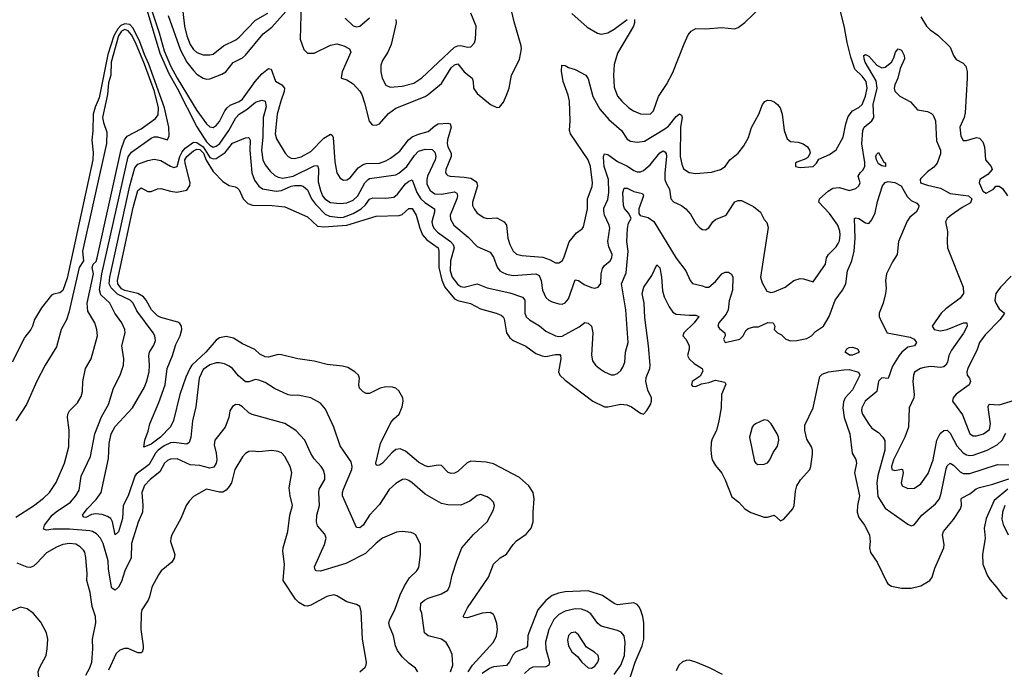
# Model space of a CAD drawing. Header units: inches. Extents: x 2001573 to 2220545, y 644482 to 846830.
# Tile 519 of 656: x 2123065 to 2129101, y 795185 to 799170. Entities that reach past the tile are written whole.
import ezdxf

# ---------------------------------------------------------------- set-up
doc = ezdxf.new("R2010")
doc.units = ezdxf.units.IN
doc.header["$MEASUREMENT"] = 0
doc.layers.add('C1729', color=7, linetype='Continuous')

msp = doc.modelspace()

# ---------------------------------------------------------------- linework, layer by layer
at = {"layer": 'C1729', "color": 5}
for points, elevation in [([(2123804.4, 799370), (2123924.1, 798964.1), (2123978.9, 798838.9), (2124030, 798750), (2124150, 798512.4), (2124210, 798420.9), (2124230, 798400.1), (2124250, 798388.1), (2124270, 798393), (2124292.7, 798410), (2124346.4, 798490), (2124390, 798567.9), (2124409.9, 798590), (2124459.6, 798620.4), (2124510, 798664.3), (2124550, 798676.2), (2124570, 798670.2), (2124576, 798636), (2124557, 798570), (2124554.5, 798450), (2124546.7, 798370), (2124555.2, 798310), (2124570, 798278.8), (2124600.8, 798240.8), (2124630, 798214.2), (2124650, 798203.9), (2124678.2, 798198.2), (2124741.8, 798210), (2124870, 798274.2), (2124890, 798274.9), (2124895.8, 798255.8), (2124894.4, 798174.4), (2124910, 798122), (2124922.2, 798090), (2124935.9, 798070), (2124970, 798048.1), (2125030, 798041.5), (2125070, 798047.2), (2125110, 798063.3), (2125137.4, 798090), (2125180.4, 798170), (2125200.3, 798190), (2125210, 798194.7), (2125370, 798217.6), (2125390, 798229), (2125438.8, 798270), (2125484.3, 798335.7), (2125510, 798362.6), (2125550, 798375.7), (2125594.3, 798374.3), (2125610, 798356.9), (2125615.7, 798330), (2125612.4, 798310), (2125565.8, 798210), (2125560.1, 798190), (2125561.3, 798161.3), (2125582.3, 798122.3), (2125610, 798100.8), (2125650, 798099.7), (2125730, 798113.3), (2125744.7, 798104.7), (2125749.4, 798090), (2125743.9, 798070), (2125703.7, 797970), (2125706.6, 797946.6), (2125727.1, 797910), (2125814.9, 797834.9), (2125870, 797777.7), (2125950, 797743.1), (2125970, 797712.4), (2125992.1, 797652.1), (2126009.2, 797630), (2126022, 797622), (2126050, 797608.8), (2126090, 797601.1), (2126230, 797610.1), (2126250, 797601.6), (2126261.5, 797570), (2126270.6, 797510.6), (2126290, 797466), (2126309.5, 797449.5), (2126330, 797440.2), (2126370, 797426.5), (2126390, 797424.9), (2126410, 797433.4), (2126430, 797458.4), (2126470, 797574.4), (2126490, 797570.3), (2126526.5, 797546.5), (2126570, 797527.1), (2126590, 797524), (2126610.8, 797529.2), (2126627.4, 797552.6), (2126629.8, 797610), (2126637, 797643), (2126650, 797661.3), (2126685, 797690), (2126695.5, 797710), (2126697.4, 797730), (2126676.7, 797776.7), (2126669.9, 797809.9), (2126683.5, 797890), (2126678.6, 797910), (2126650.8, 797970), (2126645.3, 797994.7), (2126645.5, 798014.5), (2126670, 798067.2), (2126677.6, 798110), (2126674.3, 798190), (2126649, 798270), (2126645.4, 798294.6), (2126644, 798330), (2126650, 798346), (2126670, 798342), (2126730, 798299.8), (2126791.8, 798271.8), (2126830, 798243.8), (2126850, 798235.8), (2126870, 798236.8), (2126890, 798245.6), (2126930, 798280.1), (2126990, 798352.4), (2127010, 798364.5), (2127019.2, 798359.2), (2127028.6, 798348.6), (2127030.5, 798330), (2127019.2, 798230), (2127020.3, 798190), (2127027.3, 798167.3), (2127047.7, 798130), (2127055.9, 798070), (2127072.5, 798052.5), (2127122.6, 798030), (2127149.5, 798009.5), (2127176.5, 797976.5), (2127210, 797919.3), (2127233.9, 797893.9), (2127250, 797883.8), (2127270, 797880.4), (2127290, 797893.7), (2127315.3, 797930), (2127330, 797943.2), (2127396.3, 797970), (2127440, 798040), (2127450, 798052), (2127470, 798061.7), (2127490, 798060.6), (2127563.7, 798023.7), (2127607.2, 797990), (2127630, 797944), (2127646.2, 797926.2), (2127654.3, 797894.3), (2127606.2, 797590), (2127615.8, 797555.8), (2127644.4, 797504.4), (2127670, 797495.6), (2127690, 797500.2), (2127758.3, 797530), (2127811.5, 797570), (2127850, 797581.7), (2127870, 797581), (2127930, 797562), (2128004.5, 797670), (2128011.8, 797710), (2128024.1, 797730), (2128070, 797777), (2128082.8, 797797.2), (2128090, 797813.4), (2128095.6, 797850), (2128093.2, 797873.2), (2128080.5, 797910), (2128030, 797981.2), (2127965.1, 798050), (2127967.8, 798070), (2128022.3, 798117.7), (2128050, 798135.9), (2128090, 798139.8), (2128150, 798123), (2128190, 798135.2), (2128208.5, 798150), (2128218.2, 798170), (2128204.7, 798210), (2128217.2, 798230), (2128234.2, 798245.8), (2128245.4, 798270), (2128247.1, 798292.9), (2128228.8, 798408.8), (2128234.3, 798490), (2128242.4, 798510), (2128289.9, 798550), (2128301.2, 798570), (2128297.9, 798650), (2128321.1, 798750), (2128315.5, 798795.5), (2128248.5, 798910), (2128241.4, 798930), (2128240.7, 798950), (2128250, 798956), (2128270, 798946.7), (2128320.7, 798890), (2128350, 798874), (2128370, 798878.9), (2128409, 798910), (2128423.6, 798936.4), (2128434.5, 798970), (2128449.8, 798990.2), (2128470, 798981.8), (2128487.8, 798950), (2128489.3, 798930), (2128462.5, 798870), (2128449.4, 798810), (2128429.5, 798770), (2128426, 798750), (2128430.8, 798730.8), (2128460.1, 798700.1), (2128525.3, 798665.3), (2128570, 798616.3), (2128630, 798606.2), (2128654.7, 798594.7), (2128665, 798585), (2128679.3, 798550), (2128686.3, 798426.3), (2128710.2, 798370.2), (2128710, 798347), (2128688.8, 798290), (2128670, 798265.8), (2128630, 798235.8), (2128590, 798195.5), (2128585.7, 798190), (2128588.3, 798170), (2128630, 798154), (2128710, 798136.8), (2128770, 798104.4), (2128880.9, 798090), (2128901.4, 798070), (2128893.2, 798046.8), (2128842.2, 798017.8), (2128775, 797970), (2128750.8, 797950), (2128740.7, 797930), (2128752, 797870), (2128750.1, 797810.1), (2128754, 797770), (2128848.2, 797530), (2128850.7, 797490), (2128830, 797461.5), (2128742.9, 797397), (2128714.9, 797370), (2128659.6, 797290), (2128672.2, 797270), (2128710, 797261.8), (2128750.8, 797269.2), (2128851.3, 797311.3), (2128871.1, 797311.1), (2128872.8, 797290), (2128852, 797248), (2128777.2, 797142.8), (2128761.5, 797110), (2128752.1, 797070), (2128742.3, 797050), (2128730, 797041.2), (2128710, 797037), (2128650, 797041.6), (2128610, 797036.1), (2128587, 797030), (2128551.4, 797008.6), (2128544.6, 796990), (2128540.3, 796950), (2128549.3, 796870), (2128546.7, 796850), (2128518.9, 796790), (2128513.4, 796670), (2128492.2, 796610), (2128422.7, 796470), (2128409.7, 796430), (2128411.2, 796411.2), (2128430, 796404.8), (2128470, 796413.6), (2128478, 796410), (2128481.3, 796390), (2128469.2, 796330), (2128475.8, 796310), (2128510, 796294.4), (2128550, 796296.9), (2128590, 796322), (2128633.5, 796386.5), (2128665.6, 796470), (2128688.1, 796590), (2128708.4, 796631.6), (2128730, 796651), (2128750, 796651.1), (2128770, 796633.4), (2128810, 796556.3), (2128850, 796513.6), (2128870, 796500.4), (2128890, 796496.1), (2128910, 796498), (2128997.2, 796530), (2129058.5, 796561.5), (2129088.6, 796590), (2129110, 796633.8)], 260), ([(2124055, 799310), (2124075.8, 799130), (2124089.6, 799070), (2124110, 799018), (2124130, 798986.8), (2124150, 798968.6), (2124190, 798954.3), (2124230, 798953.7), (2124250, 798959), (2124314, 799010), (2124390, 799047.1), (2124410, 799062.7), (2124510, 799167.2), (2124585.8, 799210)], 340), ([(2123870, 799236.7), (2123920.7, 799090), (2123950, 798978.8), (2123990, 798887.5), (2124030, 798811.6), (2124150, 798612.8), (2124210, 798530.1), (2124230, 798513.5), (2124250, 798509.4), (2124270, 798521.5), (2124290, 798545.4), (2124321.8, 798610), (2124336.4, 798630), (2124354.6, 798645.4), (2124410, 798668), (2124430, 798682.8), (2124509.1, 798790.9), (2124550, 798837.5), (2124590, 798871), (2124606.4, 798866.4), (2124632.4, 798792.4), (2124672.7, 798770), (2124688.4, 798750), (2124687, 798730), (2124665.2, 798670), (2124643.9, 798590), (2124630.1, 798470.1), (2124639.8, 798439.8), (2124691.5, 798351.5), (2124710, 798330.2), (2124730, 798321.1), (2124750, 798319), (2124790, 798327.7), (2124850, 798361.7), (2124930, 798442.9), (2124970, 798468.1), (2124980.4, 798460.4), (2124987.2, 798447.2), (2124997, 798297), (2125009.4, 798230), (2125030, 798197.7), (2125050, 798186), (2125070, 798186.5), (2125090, 798198.8), (2125139.1, 798260.9), (2125170, 798281.9), (2125190, 798287.2), (2125270, 798290.1), (2125310, 798304.5), (2125338.9, 798321.1), (2125395.8, 798364.2), (2125447.7, 798432.3), (2125470, 798450.5), (2125510, 798467.7), (2125570, 798483.6), (2125610, 798519.1), (2125630, 798530.8), (2125690, 798535.3), (2125704.4, 798530), (2125710.1, 798510), (2125687.7, 798432.3), (2125685.8, 798410), (2125690.6, 798390), (2125710.1, 798350.1), (2125709.7, 798330), (2125676.5, 798250), (2125675.6, 798230), (2125681.4, 798221.4), (2125690, 798213.4), (2125704.7, 798210), (2125790, 798204.7), (2125830, 798197.8), (2125859.3, 798179.3), (2125867.3, 798170), (2125871.7, 798150), (2125840.6, 798050), (2125841.2, 798030), (2125850.1, 798010.2), (2125870, 797983.6), (2125910, 797956.2), (2125930, 797951.1), (2125990, 797954.2), (2126035.5, 797930), (2126050.1, 797910), (2126057, 797830), (2126068.8, 797790), (2126090, 797750.3), (2126110, 797731.3), (2126143.3, 797723.3), (2126272.7, 797712.7), (2126317.4, 797697.4), (2126350, 797679.2), (2126370, 797678), (2126390, 797691.4), (2126401.7, 797710), (2126433.3, 797806.7), (2126477.7, 797862.3), (2126513.6, 797886.4), (2126521.3, 797898.7), (2126545.7, 798010), (2126546, 798070), (2126573.6, 798146.4), (2126575.9, 798170), (2126564, 798270), (2126550.4, 798310), (2126440.7, 798470), (2126436.5, 798490), (2126440.1, 798550), (2126434.8, 798670), (2126426.7, 798706.7), (2126395.8, 798790), (2126386.5, 798853.5), (2126388.3, 798891.7), (2126410, 798888.2), (2126430, 798876), (2126470, 798864.4), (2126535.5, 798830), (2126550, 798807), (2126578.5, 798698.5), (2126621.9, 798621.9), (2126677, 798557), (2126754.3, 798490), (2126790, 798437.3), (2126810, 798425.6), (2126850, 798418.6), (2126895.1, 798424.9), (2127020.3, 798499.7), (2127042.6, 798517.4), (2127090, 798575), (2127110, 798591.3), (2127123.1, 798583.1), (2127125.5, 798570), (2127116.4, 798510), (2127115, 798330), (2127123.6, 798283.6), (2127135.4, 798255.4), (2127170, 798232.9), (2127210, 798226.9), (2127305.4, 798234.6), (2127360.7, 798250), (2127390.5, 798269.5), (2127419.1, 798310), (2127470, 798350.1), (2127504.8, 798395.2), (2127533.4, 798446.6), (2127551.9, 798508.1), (2127595.9, 798590), (2127619.8, 798650), (2127632.4, 798667.6), (2127650, 798675.9), (2127670, 798674.6), (2127690, 798665.4), (2127711.1, 798650), (2127727, 798630), (2127738.8, 798590), (2127751.8, 798490), (2127770, 798439.1), (2127790, 798423.5), (2127837.5, 798417.5), (2127867.8, 798407.8), (2127894.4, 798390), (2127906.7, 798370), (2127910.7, 798350), (2127896.5, 798323.5), (2127884.6, 798315.4), (2127830, 798296.4), (2127821.3, 798290), (2127820.5, 798270), (2127850, 798263.6), (2127929, 798270), (2127949.3, 798290), (2127964.8, 798315.2), (2128030, 798342), (2128070, 798370.8), (2128113.8, 798450), (2128129.9, 798530.1), (2128144.8, 798575.2), (2128169.8, 798610.2), (2128210, 798632), (2128230, 798650.4), (2128250, 798701.3), (2128260.7, 798750), (2128254.1, 798790), (2128230, 798823.6), (2128185.4, 798865.4), (2128159.5, 798939.5), (2128137.3, 799030), (2128122.1, 799122.1), (2128094.8, 799230)], 280), ([(2123975.4, 799195.4), (2124050, 798983.2), (2124090, 798910.1), (2124130, 798857.8), (2124150, 798835.1), (2124190, 798810.1), (2124210, 798805.4), (2124230, 798807.9), (2124303.9, 798836.1), (2124329.5, 798850.5), (2124373, 798907), (2124430, 798935), (2124450, 798952.3), (2124557.9, 799082.1), (2124610, 799123.3), (2124750, 799279.1)], 320), ([(2124790.8, 799270.8), (2124784.7, 799050), (2124806.1, 798986), (2124830, 798964.3), (2124870, 798963.9), (2124970, 799012.4), (2125010, 799021.5), (2125052.4, 799010), (2125087, 798990), (2125094.6, 798970), (2125041.1, 798850), (2125034.8, 798814.8), (2125038, 798810), (2125070, 798800.2), (2125110, 798776.2), (2125150, 798731.6), (2125162.2, 798710), (2125179.5, 798659.5), (2125207.3, 798547.3), (2125224.8, 798524.8), (2125250, 798523.2), (2125270, 798531.4), (2125325.9, 798594.1), (2125370, 798626.9), (2125550, 798697.6), (2125570, 798711.3), (2125650, 798778.5), (2125710, 798873.6), (2125730, 798892.7), (2125750, 798899), (2125789.8, 798849.8), (2125839.1, 798810), (2125845.5, 798790), (2125847, 798750), (2125870, 798716.9), (2125950.8, 798650), (2125990, 798630.7), (2126006, 798634), (2126030, 798662.8), (2126050, 798706.8), (2126064.7, 798750), (2126079.7, 798830), (2126130, 798926), (2126141.9, 798990), (2126139.6, 799010), (2126095.7, 799155.7), (2126070, 799268)], 320), ([(2126834, 799170), (2126834.4, 799150), (2126827.8, 799130), (2126730, 798964), (2126719.5, 798930), (2126710, 798895.3), (2126704.7, 798830), (2126710, 798756), (2126730, 798701.3), (2126755.8, 798670), (2126799.5, 798630), (2126827.6, 798610), (2126870, 798591.4), (2126930, 798589.6), (2126951.2, 798610), (2126981.5, 798698.5), (2127030, 798773), (2127070, 798846.4), (2127138.6, 799021.4), (2127163.7, 799076.3), (2127180.7, 799099.3), (2127210, 799115.2), (2127270, 799113.5), (2127370, 799122.3), (2127446.6, 799113.4), (2127470, 799122.6), (2127510, 799151.6), (2127612.3, 799250)], 320), ([(2125059.6, 799179.6), (2125110, 799131.3), (2125130, 799125.7), (2125150.3, 799129.7), (2125210, 799182)], 340), ([(2125370, 799170.4), (2125372, 799150), (2125342.9, 799017.1), (2125321.5, 798970), (2125290, 798919.6), (2125279.3, 798890), (2125278.4, 798850), (2125286.5, 798810), (2125308.8, 798768.8), (2125336.5, 798756.5), (2125410, 798761.9), (2125480.6, 798779.4), (2125530, 798812.5), (2125730, 799001), (2125750, 799010.1), (2125770, 799011.7), (2125810, 799002), (2125830, 799002.6), (2125852.5, 799027.5), (2125858.7, 799050), (2125862.6, 799130), (2125829.8, 799210)], 340), ([(2126450, 799206.7), (2126544.8, 799124.8), (2126606.9, 799086.9), (2126630, 799081.6), (2126670, 799088.3), (2126710, 799111.7), (2126790, 799170.8)], 320), ([(2128590, 799186.8), (2128624.9, 799130), (2128647.3, 799107.3), (2128694.4, 799074.4), (2128770, 799000.7), (2128789.2, 798949.2), (2128805.8, 798925.8), (2128850, 798902), (2128864.7, 798884.7), (2128872.9, 798852.9), (2128874.1, 798810), (2128861.5, 798598.5), (2128855, 798570), (2128829.3, 798510), (2128835.6, 798455.6), (2128850, 798428), (2128870, 798428), (2128930, 798446.4), (2128950, 798442.4), (2128970, 798420.7), (2128979.5, 798390), (2128986.4, 798310), (2129020.7, 798270), (2129026.8, 798250), (2128999.9, 798220.1), (2128951, 798190), (2128947.3, 798170), (2128970, 798117.3), (2128990, 798106), (2129034.5, 798130), (2129050, 798147.7), (2129070, 798148.2), (2129090, 798134.9), (2129120.5, 798090)], 280), ([(2125506, 795170), (2125492.1, 795192.1), (2125450, 795223.6), (2125410, 795262.4), (2125381.3, 795301.3), (2125368.7, 795330), (2125356.2, 795390), (2125332, 795450), (2125328.9, 795470), (2125334.6, 795490), (2125365, 795550), (2125396.9, 795643.1), (2125423.3, 795696.7), (2125453.9, 795746.1), (2125498.7, 795790), (2125511.1, 795810), (2125522.6, 795890), (2125521.3, 795950), (2125492.6, 796010), (2125479, 796019), (2125464.9, 796024.9), (2125410, 796030.8), (2125374.2, 796025.8), (2125290.1, 795989.9), (2125250, 795959.2), (2125183.9, 795896.1), (2125064.9, 795835.1), (2124930, 795793), (2124908.2, 795788.2), (2124882.7, 795790), (2124875.8, 795795.8), (2124873.1, 795813.1), (2124933.2, 795950), (2124943.5, 795990), (2124935, 796015.1), (2124890, 796065.1), (2124883.5, 796090), (2124886, 796130), (2124903.7, 796190), (2124898.4, 796270), (2124901.4, 796290), (2124935.6, 796350), (2124936.4, 796376.4), (2124926.5, 796406.5), (2124913.6, 796430), (2124870, 796476.9), (2124850, 796508.2), (2124813.8, 796590), (2124756.9, 796650), (2124690, 796693.3), (2124490, 796747.6), (2124470, 796758.5), (2124430, 796795.1), (2124410, 796807.4), (2124390, 796809.7), (2124370, 796796.3), (2124354, 796770), (2124347.1, 796730), (2124323.6, 796670), (2124260.7, 796590), (2124257.6, 796562.4), (2124270.1, 796510), (2124272.5, 796470), (2124269.4, 796450), (2124254.9, 796425.1), (2124230, 796418.7), (2124170, 796434.7), (2124110, 796440.2), (2124030, 796475.4), (2123990, 796474.5), (2123970, 796465.6), (2123953.6, 796450), (2123923.5, 796396.5), (2123863.8, 796350), (2123830, 796313.1), (2123812.9, 796270), (2123820.6, 796190), (2123817.4, 796150), (2123791.8, 796088.2), (2123750, 795956), (2123749.1, 795870), (2123708.9, 795790), (2123690, 795723.7), (2123670, 795689.4), (2123650.2, 795669.8), (2123630, 795682.7), (2123627.2, 795690), (2123610, 795802), (2123608, 795850), (2123577, 795957), (2123560.4, 795990), (2123536.2, 796016.2), (2123511.5, 796031.5), (2123495, 796035), (2123370, 796045.2), (2123270, 796045.6), (2123230, 796039.1), (2123210, 796045.2), (2123216, 796070), (2123264.1, 796130), (2123288, 796152), (2123377.1, 796210), (2123409.8, 796250), (2123430, 796283.7), (2123442.7, 796370), (2123498.3, 796490), (2123526.4, 796630), (2123565.8, 796734.2), (2123608.5, 796810), (2123639.1, 796910), (2123681.5, 796990), (2123700.3, 797050), (2123704.1, 797090), (2123691.3, 797170), (2123710.6, 797250), (2123709.2, 797270), (2123690.5, 797310), (2123649, 797370), (2123617.8, 797430), (2123563, 797483), (2123553.7, 797513.7), (2123569.2, 797610), (2123730, 798328.4), (2123750, 798357.7), (2123870, 798443.5), (2123890, 798450.8), (2123910, 798451.5), (2123970, 798433), (2123982.1, 798457.9), (2123980.1, 798510), (2123953.3, 798630), (2123856.9, 798896.9), (2123830, 798956.3), (2123800, 799040), (2123759.3, 799119.3), (2123739.3, 799139.3), (2123710, 799145), (2123685.7, 799134.3), (2123665.5, 799114.5), (2123643, 799070), (2123604.4, 798955.6), (2123552.8, 798690), (2123527.3, 798632.7), (2123514.6, 798590), (2123512.5, 798487.5), (2123506.1, 798430), (2123515.3, 798355.3), (2123513, 798310), (2123355.3, 797584.7), (2123330, 797509.1), (2123310, 797494), (2123272.8, 797487.2), (2123260.6, 797479.4), (2123197.6, 797402.4), (2123156, 797330), (2123144.2, 797290), (2123133.4, 797270), (2123097.2, 797222.8), (2123017.8, 797070)], 260), ([(2123041, 796119), (2123150, 796187.9), (2123210, 796234.4), (2123246.6, 796270), (2123289.3, 796330.7), (2123338.6, 796450), (2123366.8, 796550), (2123368.8, 796651.2), (2123357.7, 796730), (2123359.8, 796750), (2123369.2, 796770.8), (2123419.6, 796820.4), (2123441.5, 796858.5), (2123449.8, 796890), (2123452.9, 796950), (2123468.7, 797030), (2123502.8, 797090), (2123540.9, 797230), (2123536.8, 797270), (2123525.8, 797310), (2123482.2, 797382.2), (2123479.1, 797430), (2123517.6, 797610), (2123509.9, 797650.1), (2123515, 797670), (2123532.9, 797687), (2123540.2, 797710), (2123686.1, 798373.9), (2123707.2, 798432.8), (2123724.4, 798455.6), (2123810, 798500.7), (2123896.9, 798563.1), (2123913.7, 798586.3), (2123915, 798630), (2123890.4, 798730), (2123830, 798895.9), (2123773.9, 799030), (2123750, 799075.9), (2123730, 799102), (2123710, 799109.5), (2123690, 799100.1), (2123669.9, 799070.1), (2123624.9, 798910), (2123623.1, 798830), (2123610, 798783.1), (2123602.9, 798710), (2123572.6, 798570), (2123578.3, 798538.3), (2123599.3, 798479.3), (2123597.4, 798410), (2123450.1, 797750), (2123455.2, 797690), (2123428.5, 797650), (2123365.8, 797374.2), (2123351, 797329), (2123319.6, 797270), (2123290, 797163.6), (2123221.1, 797050), (2123170, 796953.2), (2123106, 796810), (2123041.6, 796710)], 280), ([(2125707, 795170), (2125719.5, 795210), (2125715.7, 795275.7), (2125698.7, 795318.7), (2125680.4, 795350), (2125650, 795370.8), (2125569.3, 795390), (2125547.6, 795410), (2125529.7, 795530), (2125523, 795550), (2125524.2, 795590), (2125547, 795610), (2125570, 795622.6), (2125651.8, 795648.2), (2125688.8, 795671.2), (2125702.4, 795697.6), (2125716.6, 795763.4), (2125744.4, 795850), (2125776.4, 795930), (2125847.2, 796012.8), (2125930, 796090.7), (2125970, 796162.8), (2125975.1, 796190), (2125969.4, 796210), (2125949.3, 796230), (2125930, 796242.9), (2125890, 796258.4), (2125870, 796251.6), (2125823.7, 796216.3), (2125770, 796192.1), (2125690, 796193.6), (2125650, 796201.8), (2125550, 796259.1), (2125470, 796329.8), (2125450, 796342.5), (2125430, 796350.9), (2125411.3, 796348.7), (2125370, 796325.1), (2125330, 796288.4), (2125270, 796196.8), (2125210.1, 796129.9), (2125170, 796068.6), (2125150, 796052.8), (2125130, 796055.6), (2125044.7, 796250), (2125043.7, 796270), (2125049.8, 796289.8), (2125100.5, 796410), (2125103.2, 796430), (2125097.6, 796457.6), (2125030, 796555.6), (2124990.7, 796670), (2124939.9, 796779.9), (2124910, 796817.4), (2124850, 796849.7), (2124770, 796866), (2124734.8, 796865.2), (2124710, 796869.8), (2124628, 796908), (2124570, 796944.5), (2124530, 796959.2), (2124510, 796963), (2124470, 796948.4), (2124450, 796948.6), (2124405.6, 796985.6), (2124370, 797029.8), (2124350, 797045.3), (2124319.5, 797059.5), (2124290, 797065.5), (2124270, 797064.2), (2124230, 797052.2), (2124190, 797024.4), (2124164.8, 796970), (2124145, 796795), (2124124, 796710), (2124113.7, 796606.3), (2124104.3, 796575.7), (2124090, 796566), (2124010, 796576.9), (2123990, 796573.7), (2123950, 796557), (2123914.2, 796530), (2123897, 796510), (2123858.3, 796441.7), (2123778.1, 796381.9), (2123770, 796369.8), (2123730.3, 796249.7), (2123700.1, 796190), (2123695.8, 796110), (2123670, 796027.8), (2123650, 796009.6), (2123634.6, 796090), (2123622.8, 796110), (2123602.9, 796122.8), (2123570, 796133.9), (2123530, 796139), (2123505.8, 796134.2), (2123470, 796116), (2123458, 796118), (2123448.9, 796130), (2123478, 796170), (2123534, 796226), (2123565, 796270), (2123610, 796479.1), (2123614, 796570), (2123626, 796630), (2123650, 796675.5), (2123756.1, 796790), (2123830, 796914.9), (2123845.2, 796954.8), (2123858.6, 797010), (2123860.8, 797050), (2123856.2, 797110), (2123859.8, 797130), (2123887, 797173), (2123898, 797202), (2123894, 797230), (2123883.4, 797250), (2123783, 797383), (2123760.7, 797430), (2123742.1, 797450), (2123665.2, 797485.2), (2123625.5, 797525.5), (2123613.7, 797550), (2123617.4, 797590), (2123739.2, 798150), (2123770, 798261.7), (2123790, 798283.1), (2123850, 798305.9), (2123890, 798313.2), (2123930, 798305.3), (2123990, 798270.8), (2124010, 798264.1), (2124030, 798268.4), (2124045.7, 798330), (2124060.2, 798359.8), (2124078.8, 798381.2), (2124130, 798418.4), (2124150, 798417.2), (2124190, 798390), (2124230, 798324.4), (2124250, 798315.8), (2124270, 798317.3), (2124324.2, 798355.8), (2124370, 798412.1), (2124450, 798444.7), (2124466.9, 798446.9), (2124470, 798446.7), (2124476.8, 798430), (2124475.9, 798370), (2124488.8, 798230), (2124505.3, 798185.3), (2124530, 798148.4), (2124552.7, 798132.7), (2124638, 798118), (2124670, 798122.4), (2124730, 798148), (2124750, 798152.1), (2124790, 798152), (2124805.7, 798145.7), (2124830, 798125.6), (2124853.8, 798070), (2124877.6, 798037.6), (2124937.8, 797977.8), (2124964.6, 797964.6), (2125030, 797956.9), (2125050, 797959.5), (2125110, 797981.3), (2125158.3, 798010), (2125185.2, 798034.8), (2125210, 798068), (2125230, 798076.6), (2125310, 798075.3), (2125359, 798081), (2125381.3, 798098.7), (2125430, 798163.3), (2125450, 798180.1), (2125470, 798188.1), (2125500.4, 798110), (2125523.4, 798070), (2125547.8, 798047.8), (2125608.6, 798010), (2125608, 797990), (2125592.3, 797930), (2125594.9, 797910), (2125603.9, 797890), (2125626.2, 797866.2), (2125706.2, 797810), (2125722.1, 797790), (2125728.1, 797770), (2125705.4, 797690), (2125703.9, 797630), (2125716.3, 797590), (2125750, 797545.6), (2125770, 797533.4), (2125790, 797529.6), (2125870, 797550.2), (2125930, 797524.4), (2126070, 797495.1), (2126147.8, 797467.8), (2126160.9, 797450), (2126160.8, 797370), (2126170, 797346.7), (2126189.6, 797329.6), (2126252.2, 797292.2), (2126290, 797259.7), (2126350, 797231), (2126370, 797226.6), (2126390, 797229.5), (2126494.8, 797285.2), (2126530, 797311.8), (2126550, 797308.7), (2126570, 797290.4), (2126578.9, 797250), (2126571.2, 797111.2), (2126576.4, 797076.4), (2126595.8, 797050), (2126625.4, 797025.4), (2126650, 797008.9), (2126690, 796991.6), (2126710, 796991.6), (2126730, 796998.9), (2126750, 797017.6), (2126762.5, 797037.5), (2126775, 797070), (2126779.8, 797130), (2126795, 797190), (2126781.9, 797390), (2126755.2, 797550), (2126783.2, 797616.8), (2126796, 797750), (2126787.4, 797810), (2126791.4, 797888.6), (2126797.6, 797922.4), (2126814, 797950), (2126800.3, 797980.3), (2126772.6, 798012.6), (2126766.3, 798030), (2126761.7, 798110), (2126770, 798136.1), (2126790, 798136.6), (2126830, 798116.6), (2126883.1, 798103.1), (2126888.9, 798088.9), (2126860.2, 798010), (2126861.1, 797981.1), (2126869.2, 797969.2), (2126916.9, 797956.9), (2126952.9, 797932.9), (2127090, 797706), (2127149.4, 797629.4), (2127174.7, 797570), (2127190, 797551.6), (2127250, 797538), (2127270, 797528.5), (2127290, 797528.9), (2127330, 797564.4), (2127369, 797610), (2127382.1, 797617.9), (2127390, 797622.1), (2127410, 797621.6), (2127429.5, 797609.5), (2127436.1, 797590), (2127434.7, 797510), (2127414.9, 797445.1), (2127408.8, 797390), (2127396.7, 797363.3), (2127352.1, 797310), (2127345.5, 797290), (2127354.7, 797274.7), (2127388, 797250), (2127390.5, 797230), (2127380.4, 797210), (2127390.6, 797190.6), (2127480.7, 797210), (2127500.9, 797230), (2127515.9, 797264.1), (2127530, 797276), (2127565.2, 797285.2), (2127594.6, 797285.4), (2127651.7, 797311.7), (2127684.7, 797310), (2127694, 797290), (2127690.8, 797270), (2127710.8, 797250), (2127735.8, 797235.8), (2127761.1, 797210), (2127790, 797200.1), (2127830, 797202.4), (2127890, 797214.7), (2127919, 797230), (2127943.1, 797256.9), (2127992.8, 797290), (2128026.9, 797350), (2128065.1, 797450), (2128110, 797510.4), (2128130.4, 797549.6), (2128139.5, 797630), (2128166.8, 797690), (2128181.1, 797750), (2128187.4, 797830), (2128182.7, 797950), (2128190, 797954), (2128210, 797950.4), (2128250, 797923), (2128270, 797919.1), (2128290, 797941.6), (2128310, 797984.9), (2128324.6, 798055.4), (2128354.1, 798150), (2128369.9, 798170.1), (2128390, 798177.4), (2128430.6, 798170.6), (2128468, 798150), (2128504.8, 798084.8), (2128530, 798061.7), (2128565.1, 798045.1), (2128577.1, 798030), (2128576.1, 798016.1), (2128561.1, 797990), (2128521.8, 797958.2), (2128505.9, 797934.1), (2128453.5, 797810), (2128443.8, 797730), (2128415.1, 797684.9), (2128379.1, 797610), (2128372.7, 797570), (2128376.4, 797523.6), (2128373.3, 797490), (2128358.9, 797430), (2128334.4, 797370), (2128334.4, 797350), (2128343.8, 797323.8), (2128383.1, 797250), (2128523.2, 797223.2), (2128549.1, 797210), (2128562.3, 797190), (2128550.8, 797170), (2128510, 797160.2), (2128473, 797130), (2128456.1, 797110), (2128415.8, 797044.2), (2128390, 796969.3), (2128350, 796974), (2128330, 796952.3), (2128319.6, 796890), (2128248.7, 796830), (2128227.1, 796790), (2128226, 796770), (2128231.3, 796750), (2128270, 796688.7), (2128290, 796664.9), (2128330, 796637), (2128356.5, 796610), (2128368.2, 796588.2), (2128368, 796530), (2128325.3, 796374.7), (2128319.7, 796330), (2128325, 796245), (2128370, 796173.4), (2128510, 796074.9), (2128530, 796065.5), (2128549.5, 796070.5), (2128595.1, 796130), (2128680.3, 796199.7), (2128704, 796230), (2128714.9, 796265.1), (2128744.1, 796415.9), (2128750, 796434), (2128770, 796450.2), (2128790, 796437.5), (2128830, 796396.6), (2128850, 796387), (2128890, 796386.1), (2129059.4, 796440.6), (2129130, 796440.3)], 240), ([(2125814.5, 795170), (2125841.8, 795210), (2125970, 795352.7), (2125989, 795390), (2125994.1, 795430), (2125990, 795466), (2125975.5, 795510), (2125970, 795520.5), (2125950, 795534.2), (2125901, 795530), (2125810, 795500.9), (2125790, 795502.4), (2125784.4, 795510), (2125810, 795561.5), (2125939.8, 795750), (2125970, 795830.4), (2126010, 795868.9), (2126050, 795891.7), (2126089.3, 795950.7), (2126110, 795973.4), (2126170, 796014.4), (2126200.5, 796050), (2126213, 796090), (2126212.6, 796150), (2126219.8, 796230), (2126211.9, 796270), (2126185.3, 796310), (2126130, 796361.4), (2125970, 796446.5), (2125924.8, 796455.2), (2125830, 796461.5), (2125808.1, 796451.9), (2125750, 796399), (2125730, 796389.1), (2125710, 796386), (2125692.7, 796392.7), (2125650, 796435.1), (2125630, 796437.4), (2125570, 796428.2), (2125550, 796432.8), (2125510, 796455.8), (2125430, 796524.2), (2125397.3, 796537.3), (2125370, 796532.8), (2125346.8, 796513.2), (2125290, 796448.7), (2125270, 796436.9), (2125256, 796436), (2125250, 796439), (2125248.3, 796450), (2125277.8, 796570), (2125340.4, 796699.6), (2125357.6, 796722.4), (2125390.4, 796750), (2125410, 796795.5), (2125415.6, 796830), (2125413.5, 796850), (2125390, 796892.4), (2125370, 796909.1), (2125350, 796916.1), (2125310, 796917.6), (2125275.8, 796910), (2125210, 796876.8), (2125190, 796876.4), (2125170, 796886.4), (2125148.5, 796910), (2125144.1, 796930), (2125147.8, 796970), (2125141.5, 796990), (2125119.2, 797010), (2125076.1, 797036.1), (2125044.7, 797044.7), (2124950, 797055.5), (2124870, 797075.8), (2124770, 797090.4), (2124670, 797114.1), (2124650, 797116.1), (2124590, 797100.8), (2124570, 797102.3), (2124538.1, 797118.1), (2124506.3, 797146.3), (2124430, 797180.9), (2124375.8, 797215.8), (2124330, 797226.7), (2124290, 797218), (2124270, 797203.4), (2124205.3, 797130), (2124121.2, 797050), (2124107.4, 797030), (2124083.4, 796976.6), (2124047.5, 796870), (2124007.8, 796712.2), (2123990, 796673), (2123927.6, 796610), (2123870, 796567), (2123826.8, 796546.8), (2123831.2, 796590), (2123853.2, 796646.8), (2123863.7, 796690), (2123918.2, 796821.8), (2123956.4, 796930), (2123969.1, 797030.9), (2124001.2, 797110), (2124022.3, 797177.7), (2124048.4, 797230), (2124058.5, 797270), (2124056.3, 797290), (2124046.5, 797306.5), (2124034.6, 797314.6), (2123930, 797343.7), (2123910, 797353.4), (2123872.1, 797390), (2123839.5, 797450), (2123822.9, 797470), (2123790.1, 797490.1), (2123710, 797508.3), (2123690, 797519), (2123666.9, 797550), (2123663.9, 797570), (2123761.3, 798018.7), (2123790, 798121.8), (2123810, 798139.2), (2123850, 798115.6), (2123870, 798116), (2123910, 798132.9), (2123930, 798134.9), (2123990, 798117.4), (2124027.9, 798112.1), (2124090, 798124.4), (2124107, 798153), (2124109.2, 798170), (2124078.4, 798290), (2124078.1, 798310), (2124088.6, 798331.4), (2124130, 798366.1), (2124150, 798376), (2124170, 798373.5), (2124190.7, 798350.7), (2124207.5, 798307.5), (2124250, 798239.5), (2124310, 798177.1), (2124350, 798153.4), (2124385.3, 798145.2), (2124397.8, 798137.8), (2124410, 798126), (2124435.5, 798070), (2124463.3, 798043.3), (2124492.5, 798032.5), (2124612, 798030), (2124690, 798022.3), (2124830, 797961.4), (2124890, 797903.9), (2124930, 797899.5), (2125070, 797908.4), (2125250, 797965.1), (2125390.4, 797969.6), (2125410, 797975.4), (2125450, 798012.4), (2125470, 798010.8), (2125495.6, 797970), (2125517.4, 797890), (2125534.2, 797850), (2125560.1, 797820.1), (2125630.1, 797770), (2125634.4, 797750), (2125634.1, 797650), (2125652, 797572), (2125671.6, 797530), (2125730, 797458.1), (2125750, 797446.7), (2125829.2, 797429.2), (2125890, 797395.9), (2125986.4, 797370), (2126016.6, 797356.6), (2126028.1, 797348.1), (2126034.6, 797334.6), (2126049.6, 797250), (2126070, 797218), (2126090, 797202.4), (2126167.6, 797167.6), (2126230, 797121.6), (2126267, 797107), (2126290, 797103.6), (2126350, 797116.9), (2126375.4, 797115.4), (2126380.7, 797110), (2126383, 797090), (2126368.8, 797010), (2126376.8, 796990), (2126410, 796957.8), (2126579.1, 796830), (2126650, 796795.8), (2126670, 796795), (2126750, 796811.8), (2126787.1, 796807.1), (2126815.8, 796795.8), (2126870, 796755.8), (2126890, 796750.5), (2126910, 796773), (2126932.1, 796810), (2126939.2, 796830), (2126939.3, 796850), (2126916.8, 796896.8), (2126903.5, 796950), (2126905.6, 796974.4), (2126927.9, 797030), (2126930.3, 797050.3), (2126920.7, 797170), (2126896.4, 797343.6), (2126893.7, 797430), (2126881.2, 797490), (2126891.2, 797530), (2126940.1, 797599.9), (2126970, 797666.8), (2126990, 797646.8), (2127000.2, 797590), (2127006.6, 797506.6), (2127015.5, 797470), (2127047.6, 797407.6), (2127070, 797374.9), (2127090, 797362.7), (2127170, 797356.6), (2127210, 797358), (2127228, 797350), (2127199, 797310), (2127136.5, 797250), (2127130.5, 797230), (2127150, 797208), (2127170.2, 797170), (2127170.2, 797149.8), (2127159.3, 797110), (2127168.4, 797090), (2127200.7, 797060.7), (2127248.4, 797030), (2127253.8, 797013.8), (2127236.1, 796983.9), (2127187.9, 796950), (2127184, 796930), (2127190, 796921.3), (2127210, 796919.3), (2127244.7, 796935.3), (2127290, 796943.7), (2127330, 796958.4), (2127387.1, 796947.1), (2127394.8, 796934.8), (2127367.4, 796870), (2127364.6, 796790), (2127351.6, 796710), (2127336.5, 796650), (2127310, 796599), (2127303.9, 796576.1), (2127301.2, 796530), (2127306.2, 796490), (2127310.3, 796470), (2127330, 796435.5), (2127370, 796388.2), (2127390, 796348.4), (2127430, 796243), (2127474, 796210), (2127510.3, 796170.3), (2127547.8, 796147.8), (2127630, 796118.9), (2127650, 796119.5), (2127690.4, 796130.3), (2127730, 796096.3), (2127750, 796106.4), (2127805.3, 796170), (2127812.3, 796190), (2127821.4, 796278.6), (2127829.9, 796310.1), (2127852.1, 796347.9), (2127909, 796410), (2127915.3, 796430), (2127925.8, 796505.8), (2127925, 796530), (2127918.7, 796550), (2127890, 796597), (2127879.2, 796650), (2127877.7, 796682.3), (2127929.4, 796790), (2127970, 796980.5), (2127985, 796995), (2128022.7, 797010), (2128116.9, 797023.1), (2128150, 797023.4), (2128207.2, 797007.2), (2128215.1, 796990), (2128170, 796899.7), (2128124.8, 796850), (2128114.4, 796825.6), (2128111.3, 796790), (2128119.1, 796730), (2128154.1, 796630), (2128169.3, 796510), (2128191.4, 796471.4), (2128195.9, 796450), (2128182.7, 796390), (2128213.1, 796250), (2128200.9, 796190), (2128200.2, 796150), (2128210, 796116.4), (2128245, 796070), (2128273.8, 796010), (2128278, 795970), (2128275.6, 795930), (2128281.2, 795901.2), (2128322.4, 795842.4), (2128380.7, 795720.7), (2128387.7, 795710), (2128410, 795695.8), (2128470, 795682), (2128530, 795682.3), (2128590, 795698.3), (2128645.1, 795730), (2128658.2, 795750), (2128674.4, 795805.6), (2128730.7, 795930), (2128732.1, 795950), (2128722.8, 796010), (2128728.4, 796030), (2128790, 796104.1), (2128833.7, 796170), (2128838, 796190), (2128837.6, 796230), (2128842.3, 796237.7), (2128890, 796262.2), (2128927.9, 796292.1), (2128950, 796301.3), (2129030, 796319.9), (2129130, 796354)], 220), ([(2129142.9, 797597.1), (2129078.6, 797530), (2129050.3, 797490), (2129043.6, 797450), (2129048.3, 797430), (2129070, 797397), (2129103, 797370), (2129076.8, 797330), (2128983.8, 797236.2), (2128948.6, 797190), (2128934.1, 797145.9), (2128877.2, 797030), (2128871.5, 797010), (2128874, 796990), (2128888, 796970), (2128894.9, 796950), (2128884.9, 796930), (2128807.1, 796873), (2128787.2, 796850), (2128783.7, 796830), (2128845.2, 796745.2), (2128890, 796630.3), (2128910, 796616.8), (2128930, 796616.8), (2128973.3, 796630), (2129010, 796656.5), (2129017, 796690), (2129003.6, 796776.4), (2129003, 796797), (2129007.9, 796812.1), (2129070, 796807.2), (2129210, 796850.2)], 280), ([(2125149.3, 795170), (2125182.2, 795197.8), (2125189.7, 795210), (2125191.9, 795230), (2125165.5, 795370), (2125159.3, 795539.3), (2125149.7, 795569.7), (2125130, 795583.6), (2125070, 795599.7), (2125010, 795636.9), (2124990, 795641.7), (2124947.2, 795632.8), (2124850, 795578), (2124830, 795573.1), (2124810, 795575.3), (2124775.3, 795595.3), (2124754.9, 795614.9), (2124680.9, 795730), (2124688.5, 795830), (2124678.8, 795910), (2124680.7, 795930), (2124708.7, 796030), (2124720.3, 796130), (2124736.5, 796190), (2124722.3, 796250), (2124717.8, 796297.8), (2124732.5, 796390), (2124723.5, 796430), (2124691, 796491), (2124670, 796512.9), (2124650, 796520.8), (2124610, 796527), (2124530, 796519.8), (2124490, 796522.7), (2124470, 796520.4), (2124450.2, 796509.8), (2124430, 796487.8), (2124383.2, 796410), (2124363.2, 796330), (2124350, 796305.7), (2124330, 796283.1), (2124310, 796271.9), (2124290, 796271.7), (2124210, 796289.2), (2124130, 796244.8), (2124103, 796217), (2124086, 796190), (2124052.8, 796110), (2123998.3, 796010), (2123991.5, 795990), (2123990.3, 795970), (2124016.1, 795890), (2124012.8, 795867.2), (2123997.5, 795842.5), (2123933.1, 795790), (2123915.6, 795764.4), (2123875.2, 795690), (2123861.2, 795630), (2123852.3, 795610), (2123813.7, 795550), (2123809.4, 795530), (2123806.8, 795430), (2123821.5, 795330), (2123822, 795310), (2123816.3, 795290), (2123810, 795286.3), (2123790, 795287.4), (2123730, 795312.4), (2123707.9, 795312.1), (2123678, 795302), (2123657, 795283), (2123610, 795179.2)], 280), ([(2129123.4, 796290), (2129039.1, 796220.9), (2128990.1, 796110), (2128976.9, 796050), (2128983.3, 795990), (2128967.5, 795890), (2128970.1, 795830), (2128998.3, 795758.3), (2129013.6, 795733.6), (2129054, 795690), (2129090, 795640.4), (2129117.8, 795617.7)], 220), ([(2129105.1, 796190), (2129089.6, 796150), (2129086.2, 796106.1), (2129093.8, 796073.8), (2129125, 796010)], 240), ([(2123471.1, 795150), (2123494, 795194), (2123506.2, 795230), (2123513.6, 795310), (2123511.4, 795370), (2123532.6, 795470), (2123529.4, 795510), (2123508.6, 795570), (2123496, 795656), (2123477.3, 795730), (2123479.4, 795770), (2123470.6, 795870.6), (2123463.7, 795903.7), (2123455.9, 795915.9), (2123436.1, 795936.1), (2123410, 795952.3), (2123370, 795957.3), (2123328.3, 795951.7), (2123290, 795935.2), (2123230, 795899.8), (2123170, 795835.6), (2123150, 795818.5), (2123130, 795809.8), (2123110, 795811.8), (2123050, 795837)], 280), ([(2126797.1, 795102.9), (2126838.2, 795230), (2126880.1, 795330), (2126891, 795370), (2126890.3, 795469.7), (2126884.9, 795510), (2126871.6, 795551.6), (2126860.8, 795570), (2126850, 795583.2), (2126830, 795592.7), (2126730, 795581.8), (2126710, 795589.8), (2126638.5, 795638.5), (2126550, 795666.9), (2126410, 795660.3), (2126367.5, 795652.5), (2126330, 795638.5), (2126290, 795607.9), (2126242.3, 795550), (2126185.9, 795410), (2126180.1, 795390), (2126177.3, 795330), (2126170, 795318), (2126104.7, 795290), (2126088.4, 795271.6), (2126068.7, 795231.3), (2126050, 795209), (2125970, 795200.2), (2125945.2, 795190), (2125900.8, 795159.2)], 220), ([(2123063.1, 794830), (2123077.8, 794870), (2123080.7, 794930), (2123090, 794960.3), (2123105.1, 794974.9), (2123150, 794998.2), (2123177.6, 795030), (2123190.5, 795070), (2123178.9, 795170), (2123186.5, 795193.5), (2123226.4, 795270), (2123233.8, 795310), (2123237.6, 795370), (2123228.5, 795410), (2123193.9, 795473.9), (2123150, 795528.6), (2123110, 795556.5), (2123070, 795566.8), (2123010, 795542.2)], 320), ([(2126710, 795152.5), (2126750.9, 795210), (2126772.9, 795270), (2126777, 795350), (2126771.1, 795391.1), (2126753.3, 795413.3), (2126730, 795424.1), (2126630, 795450.8), (2126610, 795465.3), (2126565.5, 795525.5), (2126542.5, 795542.5), (2126510, 795554.6), (2126470, 795557.1), (2126410, 795542.7), (2126370, 795522.3), (2126340.4, 795490), (2126309.7, 795430.3), (2126288.2, 795351.8), (2126291.2, 795310), (2126313.4, 795230), (2126309.2, 795210.8), (2126290, 795201.5), (2126210, 795198.1), (2126190, 795189), (2126159.4, 795160.6)], 240), ([(2127374.3, 795154.3), (2127294.8, 795194.8), (2127210, 795229.9), (2127170, 795241.2), (2127150, 795240.3), (2127128.3, 795231.7), (2127106.6, 795210), (2127090, 795176.5)], 220)]:
    msp.add_lwpolyline(points, dxfattribs=dict(at, elevation=elevation))
for points, elevation in [([(2128370, 798268.6), (2128350, 798273.6), (2128330, 798286.3), (2128317.4, 798310), (2128312.8, 798330), (2128317.4, 798342.6), (2128330, 798354.9), (2128360.8, 798300.8), (2128372.2, 798290), (2128372.7, 798270)], 240), ([(2128152, 797112), (2128126, 797130), (2128135, 797150), (2128150, 797159.1), (2128170, 797160.3), (2128202, 797150), (2128212.1, 797132.1), (2128210, 797129.1), (2128170, 797112.5)], 220), ([(2127630, 796714.6), (2127576.3, 796690), (2127562.2, 796677.8), (2127556.4, 796670), (2127539.5, 796610), (2127570, 796460.7), (2127577.1, 796450), (2127590, 796442.3), (2127630, 796442.7), (2127648.7, 796451.3), (2127664.7, 796470), (2127684.6, 796515.4), (2127710, 796554), (2127718, 796590), (2127716.4, 796610), (2127708.8, 796628.8), (2127671.4, 796691.4), (2127651.9, 796711.9)], 240), ([(2126470, 795412.4), (2126446, 795410), (2126430, 795392), (2126423.7, 795363.7), (2126429.1, 795330), (2126450, 795293), (2126484.2, 795264.2), (2126510.8, 795230), (2126550, 795194), (2126570, 795193), (2126590, 795204.4), (2126609.6, 795230), (2126616.3, 795250), (2126611.6, 795270), (2126589.3, 795290), (2126540.3, 795320.3), (2126490, 795396.9)], 260)]:
    msp.add_lwpolyline(points, close=True, dxfattribs=dict(at, elevation=elevation))

doc.saveas('drawing.dxf')
